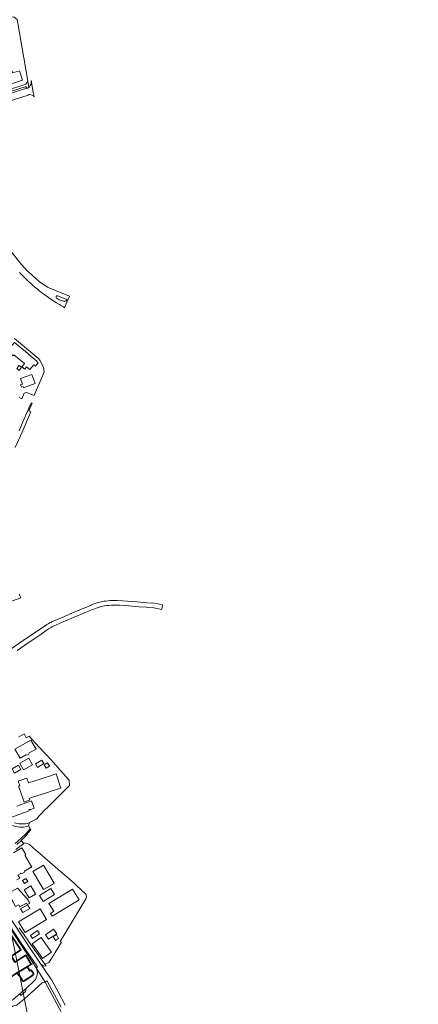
# Model space of a CAD drawing. Header units: metres. Extents: x 140853 to 145288, y 474558 to 480269.
# Tile 406 of 428: x 144735 to 145061, y 478653 to 479456. Entities that reach past the tile are written whole.
import ezdxf

# ---------------------------------------------------------------- set-up
doc = ezdxf.new("R2010")
doc.units = ezdxf.units.M
doc.header["$MEASUREMENT"] = 0
for name, color, linetype, lineweight in [('B-WE-GR-BEPLANTING_CULTUUR_HEESTERS-G', 90, 'Continuous', 18), ('B-WE-OG-BEBOUWING-G', 7, 'Continuous', 35), ('B-WE-OG-HULPLIJN-G', 50, 'Continuous', 18), ('B-WE-OG-TERREIN_ERF-G', 7, 'Continuous', 18), ('B-WE-VH-VERHARDING_ASFALT-G', 252, 'Continuous', 18), ('B-WE-VH-VERHARDING_STRAATBAKSTEEN-G', 252, 'Continuous', 18), ('B-WE-VH-VERHARDING_TEGEL-G', 252, 'Continuous', 18)]:
    doc.layers.add(name, color=color, linetype=linetype, lineweight=lineweight)

msp = doc.modelspace()

# ---------------------------------------------------------------- linework, layer by layer
at = {"layer": 'B-WE-GR-BEPLANTING_CULTUUR_HEESTERS-G', "ltscale": 0.2, "flags": 128}
msp.add_lwpolyline([(144735.215, 478661.498), (144735.973, 478660.075), (144739.891, 478663.446), (144740.409, 478665.955), (144735.215, 478661.498)], close=True, dxfattribs=at)
at = {"layer": 'B-WE-OG-BEBOUWING-G', "ltscale": 0.2, "flags": 128}
for points in [[(144733.075, 478678.497), (144741.239, 478683.513), (144744.612, 478685.579), (144740.135, 478692.929), (144731.208, 478687.269), (144728.291, 478692.166), (144736.054, 478697.336), (144719.648, 478722.182), (144713.75, 478718.291), (144723.85, 478702.97), (144716.167, 478698.439), (144724.141, 478683.21), (144723.954, 478683.094), (144728.549, 478675.724), (144733.075, 478678.497)], [(144741.239, 478683.513), (144733.075, 478678.497), (144734.315, 478676.489), (144734.783, 478676.778), (144737.965, 478671.621), (144745.68, 478676.382), (144745.453, 478676.747), (144746.318, 478677.287), (144746.488, 478678.017), (144744.881, 478680.597), (144744.151, 478680.767), (144743.285, 478680.228), (144741.239, 478683.513)]]:
    msp.add_lwpolyline(points, close=True, dxfattribs=at)
at = {"layer": 'B-WE-OG-HULPLIJN-G'}
msp.add_lwpolyline([(141484.938, 478467.493), (142922.898, 478740.923), (143043.789, 479141.528), (143928.198, 479351.369), (144042.725, 479840.999), (144698.079, 479872.794), (144672.627, 478988.916), (144742.617, 478639.181), (145060.75, 478225.858), (145035.298, 477659.922), (145054.388, 476896.862), (144768.066, 476833.275), (144755.342, 477825.251), (143616.428, 477755.303), (142541.14, 475313.514), (141510.39, 476108.367), (141014.104, 476776.044), (140988.652, 477462.798), (141421.313, 477755.303), (141484.938, 478467.493)], close=True, dxfattribs=at)
at = {"layer": 'B-WE-OG-TERREIN_ERF-G', "ltscale": 0.2, "flags": 128}
for points in [[(144741.645, 479406.093), (144738.365, 479425.256), (144738.151, 479426.509), (144733.256, 479455.119), (144733.019, 479456.503), (144730.574, 479458.388), (144716.853, 479458.68), (144712.266, 479458.777), (144711.007, 479458.804), (144708.372, 479458.86), (144674.272, 479459.584), (144673.291, 479459.605), (144671.187, 479457.569), (144672.129, 479433.125), (144672.169, 479432.08), (144672.229, 479430.532), (144673.156, 479422.63), (144680.929, 479386.65), (144683.313, 479385.327), (144706.536, 479392.802), (144740.013, 479403.578), (144741.645, 479406.093)], [(144727.001, 479412.081), (144726.309, 479414.235), (144725.344, 479417.286), (144727.661, 479418.019), (144728.626, 479414.968), (144729.328, 479412.828), (144735.057, 479414.667), (144737.533, 479406.955), (144731.805, 479405.116), (144726.077, 479403.277), (144720.349, 479401.437), (144714.621, 479399.598), (144708.893, 479397.759), (144706.416, 479405.472), (144712.144, 479407.311), (144715.545, 479408.403), (144717.872, 479409.15), (144721.273, 479410.242), (144720.581, 479412.396), (144719.616, 479415.447), (144721.933, 479416.18), (144722.898, 479413.129), (144723.6, 479410.989), (144727.001, 479412.081)], [(144730.422, 479182.912), (144729.779, 479182.139), (144723.995, 479186.944), (144726.273, 479189.687), (144727.427, 479188.728), (144730.883, 479192.89), (144735.418, 479189.123), (144739.818, 479185.468), (144744.218, 479181.813), (144749.207, 479177.669), (144749.002, 479177.423), (144750.31, 479176.337), (144747.958, 479173.506), (144746.651, 479174.592), (144743.472, 479170.765), (144740.781, 479173.001), (144739.183, 479171.078), (144736.79, 479173.066), (144738.387, 479174.989), (144739.029, 479175.762), (144734.725, 479179.337), (144730.422, 479182.912)], [(144734.553, 479170.065), (144732.663, 479171.584), (144734.782, 479174.221), (144736.646, 479172.669), (144734.553, 479170.065)], [(144737.308, 479158.961), (144735.718, 479163.491), (144745.136, 479166.808), (144747.752, 479159.353), (144738.334, 479156.036), (144738.029, 479156.904), (144736.557, 479156.388), (144735.836, 479158.445), (144737.308, 479158.961)], [(144742.959, 478858.074), (144742.686, 478857.157), (144741.037, 478856.227), (144740.15, 478856.477), (144735.519, 478853.705), (144731.25, 478861.078), (144744.177, 478868.536), (144748.448, 478861.182), (144742.959, 478858.074)], [(144735.198, 478849.577), (144742.544, 478853.722), (144745.584, 478848.28), (144738.238, 478844.135), (144735.198, 478849.577)], [(144754.921, 478849.305), (144749.716, 478846.212), (144748.119, 478849.033), (144753.324, 478852.126), (144754.921, 478849.305)], [(144736.113, 478844.601), (144730.956, 478841.654), (144728.982, 478845.109), (144734.173, 478848.076), (144736.113, 478844.601)], [(144755.106, 478848.368), (144757.908, 478850.033), (144759.584, 478847.213), (144756.781, 478845.548), (144755.106, 478848.368)], [(144752.523, 478836.877), (144758.664, 478838.89), (144764.806, 478840.903), (144768.615, 478829.242), (144762.441, 478827.279), (144756.28, 478825.321), (144746.397, 478822.178), (144746.248, 478822.131), (144742.884, 478820.895), (144743.342, 478819.712), (144738.752, 478817.962), (144735.217, 478828.152), (144734.265, 478830.893), (144735.178, 478831.192), (144733.862, 478834.982), (144740.9, 478837.424), (144742.258, 478833.513), (144742.337, 478833.539), (144752.523, 478836.877)], [(144752.573, 478750), (144745.913, 478761.179), (144754.676, 478766.4), (144763.383, 478751.785), (144762.597, 478751.317), (144755.715, 478747.234), (144754.611, 478746.58), (144752.573, 478750)], [(144739.019, 478751.416), (144737.406, 478754.063), (144740.053, 478755.676), (144741.666, 478753.029), (144739.019, 478751.416)], [(144729.373, 478736.681), (144726.809, 478741.41), (144727.644, 478741.863), (144726.534, 478743.911), (144733.357, 478747.611), (144738.689, 478741.826), (144741.557, 478738.715), (144743.263, 478735.567), (144741.285, 478734.495), (144740.709, 478735.559), (144735.188, 478732.565), (144734.325, 478734.156), (144731.556, 478732.655), (144729.373, 478736.681)], [(144747.899, 478742.821), (144742.795, 478739.779), (144738.84, 478746.416), (144744.101, 478749.677), (144748.112, 478742.948), (144747.899, 478742.821)], [(144760.605, 478747.297), (144763.467, 478742.456), (144754.148, 478736.949), (144751.179, 478741.726), (144756.977, 478745.153), (144760.605, 478747.297)], [(144778.339, 478746.977), (144783.67, 478738.045), (144764.321, 478726.418), (144761.648, 478724.776), (144760.193, 478727.145), (144762.89, 478728.802), (144758.996, 478735.289), (144778.339, 478746.977)], [(144734.204, 478720.309), (144751.767, 478730.921), (144757.096, 478722.007), (144739.533, 478711.395), (144734.204, 478720.309)], [(144735.829, 478730.901), (144741.487, 478734.161), (144743.308, 478731.055), (144737.645, 478727.745), (144735.829, 478730.901)], [(144744.612, 478685.579), (144744.732, 478685.382), (144746.355, 478686.356), (144721.698, 478723.55), (144719.648, 478722.182), (144736.054, 478697.336), (144728.291, 478692.166), (144731.208, 478687.269), (144740.135, 478692.929), (144744.612, 478685.579)], [(144758.745, 478705.952), (144756.104, 478709.742), (144762.706, 478714.278), (144765.342, 478710.437), (144758.745, 478705.952)], [(144745.476, 478706.584), (144743.834, 478709.111), (144749.653, 478713.02), (144751.273, 478710.507), (144745.476, 478706.584)], [(144756.205, 478702.209), (144760.982, 478695.456), (144753.759, 478690.359), (144748.992, 478697.099), (144745.345, 478702.255), (144752.557, 478707.367), (144756.205, 478702.209)], [(144764.401, 478705.04), (144762.366, 478708.154), (144765.247, 478709.977), (144766.889, 478706.618), (144764.401, 478705.04)]]:
    msp.add_lwpolyline(points, close=True, dxfattribs=at)
for points in [[(144734.576, 479148.03), (144736.904, 479147.039), (144738.771, 479151.461), (144740.639, 479152.236), (144746.83, 479149.623), (144747.897, 479152.307), (144754.996, 479168.796), (144754.64, 479172.805), (144751.699, 479178.077), (144750.829, 479179.636), (144735.771, 479192.131), (144730.794, 479196.317)], [(144731.386, 479107.333), (144737.159, 479119.847), (144744.093, 479136.332), (144742.556, 479137.03), (144745.256, 479143.428), (144744.375, 479143.804), (144741.694, 479137.452), (144737.806, 479128.239), (144734.696, 479120.871)], [(144727.675, 478981.468), (144736.119, 478984.651), (144734.689, 478987.719)], [(144732.692, 478814.492), (144744.69, 478819.005), (144747.047, 478812.905), (144743.754, 478811.663), (144743.578, 478812.131), (144742.614, 478811.769), (144742.93, 478810.927), (144735.259, 478808.049), (144725.687, 478804.457)], [(144730.057, 478776.579), (144736.904, 478780.656), (144740.178, 478775.157), (144739.207, 478774.579), (144744.979, 478764.887), (144744.566, 478764.642), (144744.454, 478764.831), (144738.912, 478761.53), (144738.663, 478760.541), (144737.013, 478759.559), (144736.025, 478759.811), (144735.457, 478759.473), (144733.597, 478758.366), (144735.09, 478755.873), (144732.89, 478754.581)], [(144769.504, 478645.667), (144763.512, 478656.981), (144759.299, 478665.006), (144755.957, 478670.983), (144753.531, 478670.538), (144744.719, 478662.438), (144738.628, 478657.073), (144732.348, 478651.844)]]:
    msp.add_lwpolyline(points, dxfattribs=at)
for points in [[(144730.74, 478800.957, 0.1143734), (144741.267, 478800.513), (144741.267, 478800.513), (144743.047, 478801.18), (144748.647, 478804.123), (144748.734, 478804.179), (144749.028, 478804.365), (144751.113, 478806.607), (144751.409, 478806.906), (144751.377, 478807.029), (144756.296, 478812.026), (144756.98, 478812.785), (144762.456, 478818.126), (144771.628, 478827.332), (144775.854, 478831.56), (144775.483, 478835.895), (144768.396, 478843.718), (144764.279, 478848.203), (144760.712, 478852.28), (144751.004, 478862.771), (144742.884, 478871.68), (144740.438, 478870.348), (144738.654, 478873.622), (144734.339, 478871.234)], [(144731.31, 478784.136), (144736.215, 478788.453), (144739.993, 478791.95), (144743.732, 478796.221), (144742.321, 478798.467), (144740.93, 478798.015), (144740.93, 478798.015, -0.0815131), (144735.347, 478797.424), (144735.347, 478797.424, -0.0933162), (144728.244, 478799.157)], [(144734.782, 478715.416), (144738.176, 478710.536), (144742.381, 478704.539), (144752.21, 478690.619), (144755.719, 478685.739), (144758.85, 478686.965), (144761.149, 478690.325), (144769.159, 478703.714), (144768.304, 478704.232), (144771.887, 478710.307), (144784.244, 478730.909), (144789.126, 478739.121), (144789.356, 478739.611), (144789.356, 478739.611, 0.2111648), (144789.209, 478742.893), (144789.209, 478742.893), (144781.48, 478750), (144779.909, 478751.415), (144775.397, 478755.361), (144770.413, 478759.757), (144749.705, 478777.591), (144748.927, 478778.261), (144748.927, 478778.261), (144742.725, 478783.552), (144738.771, 478784.754), (144738.268, 478784.426), (144738.429, 478784.265), (144732.031, 478779.173)], [(144723.53, 478651.683), (144735.215, 478661.498), (144740.409, 478665.955), (144747.06, 478672.166), (144747.06, 478672.166, 0.3267273), (144748.448, 478682.621), (144748.448, 478682.621), (144747.602, 478684.231), (144746.355, 478686.356), (144744.732, 478685.382), (144744.612, 478685.579), (144741.239, 478683.513), (144743.285, 478680.228), (144744.151, 478680.767), (144744.881, 478680.597), (144746.488, 478678.017), (144746.318, 478677.287), (144745.453, 478676.747), (144745.68, 478676.382), (144737.965, 478671.621), (144734.783, 478676.778)]]:
    msp.add_lwpolyline(points, format="xyb", dxfattribs=at)
at = {"layer": 'B-WE-VH-VERHARDING_ASFALT-G', "ltscale": 0.2, "flags": 128}
for points in [[(144719.749, 479387.787), (144742.007, 479394.855), (144742.007, 479394.855, -0.2105435), (144742.711, 479395.233), (144742.711, 479395.233), (144742.824, 479395.232), (144743.216, 479395.23), (144743.216, 479395.23, -0.1033301), (144745.269, 479394.742), (144745.269, 479394.742, -0.0490764), (144746.287, 479394.048), (144746.287, 479394.048, -0.0424638), (144747.022, 479393.323), (144747.022, 479393.323), (144745.998, 479397.228), (144744.592, 479406.64), (144744.592, 479406.64, -0.1231725), (144744.199, 479403.466), (144744.199, 479403.466), (144743.767, 479402.483), (144743.767, 479402.483, -0.1103384), (144742.477, 479400.963), (144742.477, 479400.963, -0.0424187), (144741.824, 479400.551), (144741.824, 479400.551, -0.23031), (144740.986, 479400.552), (144740.986, 479400.552), (144720.983, 479394.045)], [(144735.032, 479250, 0.01769), (144740.31, 479244.707), (144740.31, 479244.707), (144745.692, 479239.695), (144745.692, 479239.695, 0.0324931), (144760.616, 479228.182), (144760.616, 479228.182), (144765.08, 479225.405), (144767.745, 479223.815), (144769.335, 479222.87), (144770.896, 479221.943), (144771.829, 479221.183), (144773.98, 479226.433), (144775.759, 479230.774), (144764.472, 479235.288), (144757.941, 479238.188), (144751.069, 479242.752), (144742.873, 479250), (144740.721, 479251.903), (144735.092, 479258.32), (144727.948, 479267.408)], [(144765.267, 479229.096, -0.8263418), (144766.274, 479231.06)], [(144769.179, 479227.146, -0.0705088), (144765.653, 479228.831)], [(144773.071, 479228.206, -0.6251285), (144773.2, 479226.947)], [(144773.2, 479226.947, -0.0504914), (144771.182, 479226.617)]]:
    msp.add_lwpolyline(points, format="xyb", dxfattribs=at)
for points in [[(144765.653, 479228.831), (144765.267, 479229.096)], [(144766.274, 479231.06), (144770.133, 479229.491), (144771.797, 479228.858), (144773.071, 479228.206)], [(144771.182, 479226.617), (144770.906, 479226.604), (144769.179, 479227.146)]]:
    msp.add_lwpolyline(points, dxfattribs=at)
at = {"layer": 'B-WE-VH-VERHARDING_STRAATBAKSTEEN-G', "ltscale": 0.2, "flags": 128}
for points in [[(144733.15, 478941.748), (144742.164, 478947.887), (144751.449, 478954.21), (144753.678, 478955.79), (144758.734, 478959.249), (144758.734, 478959.249, -0.0193523), (144760.716, 478960.459), (144760.716, 478960.459, -0.0237341), (144763.246, 478961.719), (144763.246, 478961.719), (144770.64, 478964.974), (144779.642, 478968.762), (144787.424, 478972.016), (144787.424, 478972.016, -0.016767), (144797.54, 478976.128), (144797.54, 478976.128, -0.0030078), (144799.621, 478976.89), (144799.621, 478976.89), (144800.191, 478977.013), (144800.191, 478977.013, -0.0831696), (144807.887, 478978.427), (144807.887, 478978.427, -0.0293012), (144816.692, 478978.477), (144816.692, 478978.477), (144824.134, 478977.96), (144832.835, 478977.276), (144838.354, 478976.868), (144840.443, 478976.719), (144844.764, 478976.402), (144846.119, 478976.226), (144851.051, 478975.176), (144851.126, 478975.503), (144851.816, 478978.504), (144851.89, 478978.828), (144851.706, 478978.876), (144846.954, 478979.889), (144845.09, 478980.133), (144839.036, 478980.599), (144830.957, 478981.249), (144819.212, 478982.084), (144814.771, 478982.308), (144808.654, 478982.342), (144808.654, 478982.342, 0.068176), (144796.037, 478979.67), (144796.037, 478979.67, 0.0174109), (144792.923, 478978.438), (144792.923, 478978.438), (144778.316, 478972.305), (144769.219, 478968.398), (144761.705, 478965.165), (144761.705, 478965.165, 0.0210488), (144758.789, 478963.68), (144758.789, 478963.68, 0.0163229), (144756.696, 478962.41), (144756.696, 478962.41), (144750.364, 478958.078), (144738.012, 478949.652), (144727.199, 478942.312)], [(144728.244, 478799.157, 0.0933162), (144735.347, 478797.424), (144735.347, 478797.424, 0.0815131), (144740.93, 478798.015), (144740.93, 478798.015), (144742.321, 478798.467), (144743.047, 478801.18), (144741.267, 478800.513), (144741.267, 478800.513, -0.1143734), (144730.74, 478800.957)], [(144732.77, 478783.429, 0.0223788), (144735.633, 478785.883), (144735.633, 478785.883), (144736.351, 478786.581), (144736.952, 478787.167), (144739.882, 478790.136), (144741.042, 478791.505), (144743.68, 478794.818), (144744.193, 478795.487), (144743.732, 478796.221), (144739.993, 478791.95), (144736.215, 478788.453), (144731.31, 478784.136)], [(144732.031, 478779.173), (144738.429, 478784.265), (144738.268, 478784.426), (144736.351, 478786.581), (144736.351, 478786.581), (144735.633, 478785.883), (144735.633, 478785.883, -0.0223788), (144732.77, 478783.429)], [(144725.063, 478726.635), (144741.672, 478701.434), (144752.473, 478685.637), (144752.473, 478685.637, 0.3164757), (144756.745, 478684.335), (144756.745, 478684.335), (144755.719, 478685.739), (144752.21, 478690.619), (144742.381, 478704.539), (144738.176, 478710.536), (144734.782, 478715.416)]]:
    msp.add_lwpolyline(points, format="xyb", dxfattribs=at)
for points in [[(144721.698, 478723.55), (144746.355, 478686.356), (144747.602, 478684.231), (144748.448, 478682.621), (144749.666, 478683.459), (144740.03, 478697.464), (144736.789, 478702.127), (144722.503, 478723.904)], [(144722.503, 478723.904), (144736.789, 478702.127), (144740.03, 478697.464), (144749.666, 478683.459), (144748.448, 478682.621), (144755.957, 478670.983), (144757.539, 478672.034), (144757.673, 478671.833), (144768.889, 478650.591)], [(144772.122, 478652.286), (144766.454, 478663.007), (144761.415, 478672.652), (144760.68, 478673.837), (144752.473, 478685.637), (144741.672, 478701.434), (144725.063, 478726.635)]]:
    msp.add_lwpolyline(points, dxfattribs=at)
msp.add_lwpolyline([(144723.53, 478651.683), (144723.578, 478651.584), (144719.196, 478649.393), (144719.756, 478648.33), (144721.465, 478645.087), (144725.289, 478648.112), (144729.63, 478651.546), (144731.935, 478652.346), (144732.348, 478651.844), (144738.628, 478657.073), (144744.719, 478662.438), (144753.531, 478670.538), (144755.957, 478670.983), (144748.448, 478682.621), (144748.448, 478682.621, -0.3267273), (144747.06, 478672.166), (144747.06, 478672.166), (144740.409, 478665.955), (144739.891, 478663.446), (144735.973, 478660.075), (144735.215, 478661.498), (144723.53, 478651.683)], format="xyb", close=True, dxfattribs=at)
at = {"layer": 'B-WE-VH-VERHARDING_TEGEL-G', "ltscale": 0.2, "flags": 128}
msp.add_lwpolyline([(144742.477, 479400.963), (144741.645, 479406.093), (144740.013, 479403.578), (144706.536, 479392.802), (144683.313, 479385.327), (144680.929, 479386.65), (144682.598, 479381.392), (144683.172, 479381.581), (144683.868, 479381.839), (144684.101, 479381.904), (144684.101, 479381.904, 0.2259119), (144684.682, 479382.408), (144684.682, 479382.408, 0.1910106), (144684.725, 479383.188), (144684.725, 479383.188), (144684.464, 479384.015), (144740.265, 479401.896), (144740.514, 479401.085), (144740.514, 479401.085, 0.1999281), (144740.986, 479400.552), (144740.986, 479400.552, 0.23031), (144741.824, 479400.551), (144741.824, 479400.551, 0.0424187), (144742.477, 479400.963)], format="xyb", close=True, dxfattribs=at)

doc.saveas('drawing.dxf')
